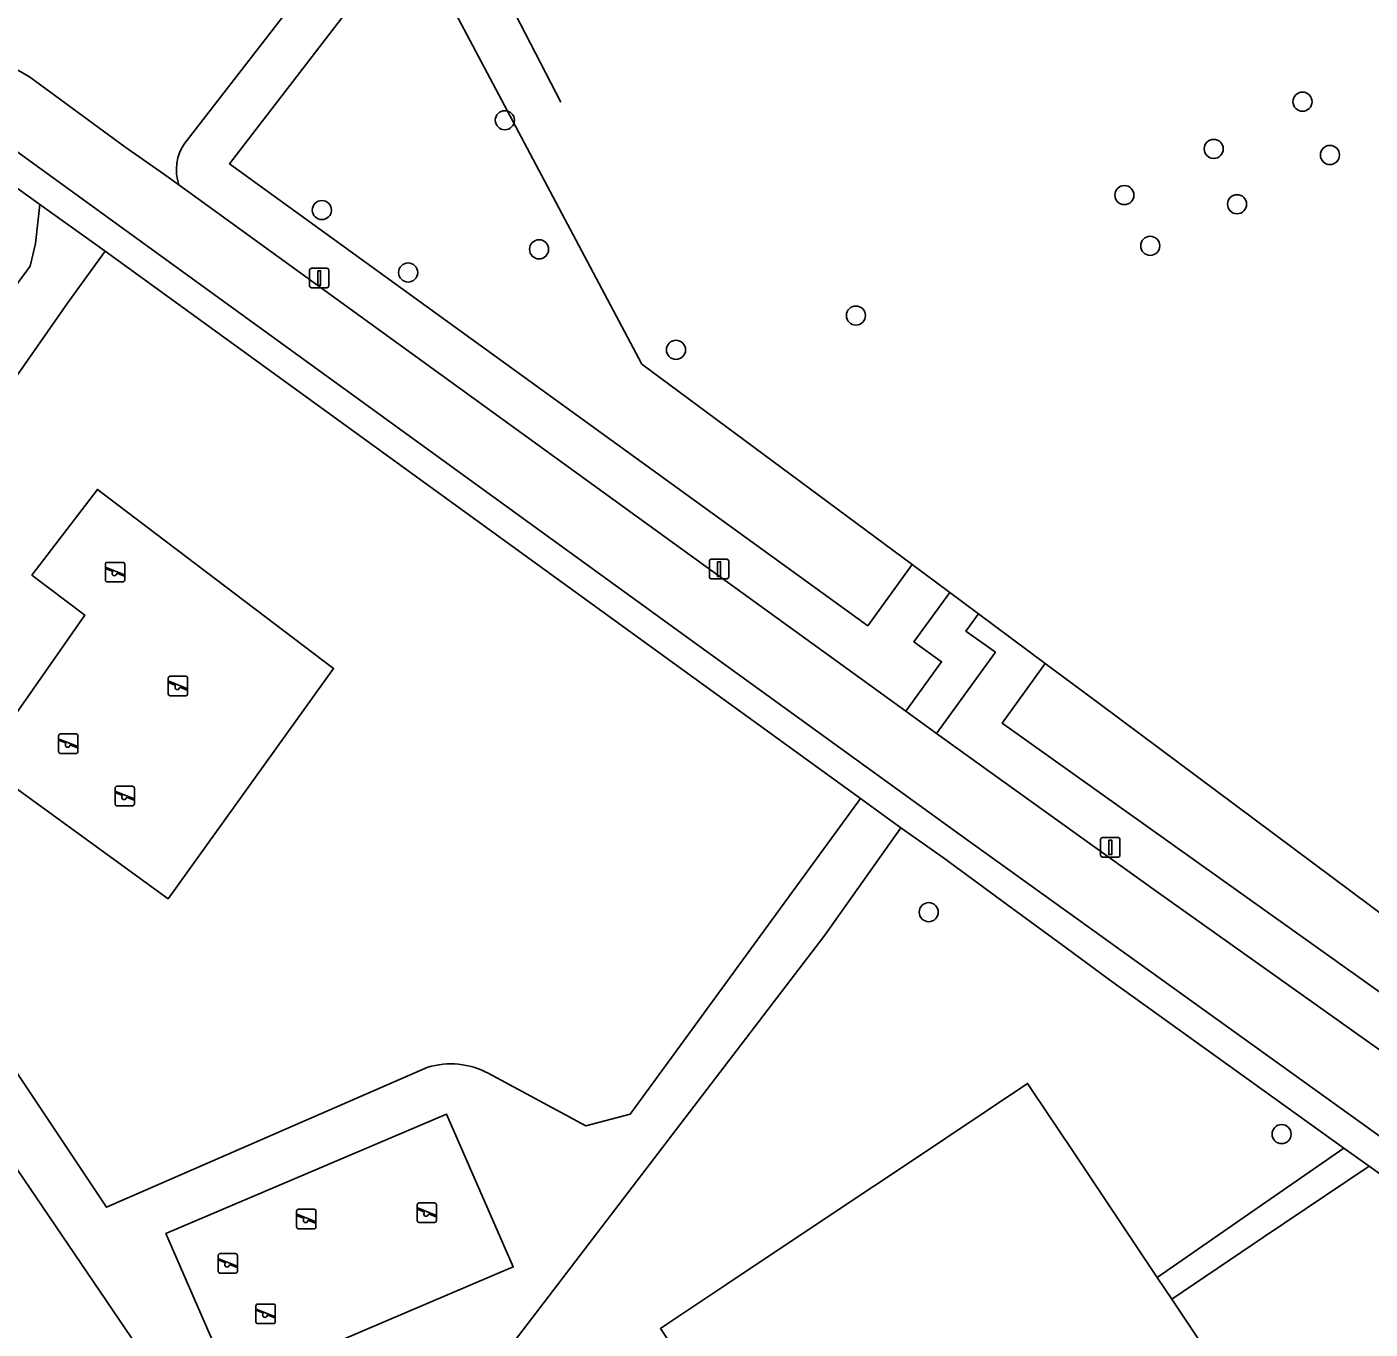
# Model space of a CAD drawing. Extents: x 159674 to 160531, y 382172 to 382904.
# Drawn here: x 159966.8 to 160035.6, y 382527.2 to 382593.8 of the extents above; entities that cross this region are included whole.
import ezdxf

# ---------------------------------------------------------------- set-up
doc = ezdxf.new("R2010")
doc.units = 0
for name, color, linetype in [('IMGEO_Boom', 7, 'Continuous'), ('IMGEO_Erf', 7, 'Continuous'), ('IMGEO_Fietspad_gesloten', 7, 'Continuous'), ('IMGEO_Groenvoorziening', 7, 'Continuous'), ('IMGEO_Hek', 7, 'Continuous'), ('IMGEO_Lichtmast', 7, 'Continuous'), ('IMGEO_Pand', 7, 'Continuous'), ('IMGEO_Speelvoorziening', 7, 'Continuous'), ('IMGEO_Terreindeel_zand', 7, 'Continuous'), ('IMGEO_Voetpad_halfverhard', 7, 'Continuous'), ('IMGEO_Voetpad_open', 7, 'Continuous')]:
    doc.layers.add(name, color=color, linetype=linetype)

msp = doc.modelspace()

# ---------------------------------------------------------------- linework, layer by layer
at = {"layer": 'IMGEO_Boom'}
for centre in [(160032.148, 382590.005), (159991.314, 382589.055), (160027.601, 382587.587), (160033.551, 382587.276), (160023.028, 382585.222), (159981.946, 382584.455), (160028.796, 382584.755), (159993.065, 382582.446), (160024.353, 382582.623), (159986.361, 382581.259), (160009.285, 382579.054), (160000.074, 382577.299), (160013.012, 382548.505), (160031.078, 382537.143)]:
    msp.add_circle(centre, 0.489, dxfattribs=at)
at = {"layer": 'IMGEO_Erf'}
msp.add_lwpolyline([(159987.625, 382596.74), (159998.32, 382576.572), (160012.158, 382566.305), (160014.085, 382564.875), (160015.556, 382563.784), (160018.977, 382561.245), (160021.814, 382559.14), (160050.522, 382537.716), (160052.445, 382536.281), (160054.378, 382538.936), (160055.599, 382540.613), (160060.131, 382546.714), (160064.26, 382552.334), (160068.989, 382558.995), (160073.24, 382564.766), (160078.977, 382572.654), (160139.025, 382655.211)], dxfattribs=at)
at = {"layer": 'IMGEO_Fietspad_gesloten'}
for points in [[(159971.861, 382587.698), (159966.98, 382591.283), (159965.343, 382592.222)], [(159965.641, 382587.946), (160000, 382563.056), (160014.622, 382552.464), (160047.21, 382529.047), (160049.355, 382532.03), (160024.648, 382549.576), (160016.688, 382555.291), (160013.417, 382557.659), (160011.839, 382558.801), (160000, 382567.372), (159974.626, 382585.74), (159973.843, 382586.307), (159971.861, 382587.698)]]:
    msp.add_lwpolyline(points, dxfattribs=at)
at = {"layer": 'IMGEO_Groenvoorziening'}
for points in [[(160014.085, 382564.875), (160012.158, 382566.305), (160009.891, 382563.175), (159977.214, 382586.83), (159987.846, 382600.641), (159986.276, 382602.536), (159974.928, 382587.889)], [(159967.008, 382581.591), (159967.282, 382582.737), (159967.51, 382584.743), (159964.799, 382586.692)], [(159974.626, 382585.74), (160000, 382567.372), (160011.839, 382558.801), (160013.669, 382561.327), (160012.257, 382562.35), (160014.085, 382564.875)], [(159990.457, 382540.258), (159995.451, 382537.566), (159997.725, 382538.163), (160000, 382541.278), (160009.525, 382554.321), (160000, 382561.222), (159970.845, 382582.345), (159968.929, 382579.689), (159964.818, 382573.826), (159956.867, 382563.016)], [(159955.725, 382566.251), (159967.008, 382581.591)], [(159988.972, 382524.66), (159977.712, 382518.595), (159954.344, 382553)], [(159957.484, 382553.587), (159966.651, 382539.81), (159970.916, 382533.399), (159987.363, 382540.566)], [(160018.073, 382539.739), (160018.349, 382539.326), (160020.338, 382536.349), (160024.709, 382529.806), (160029.382, 382533.04), (160034.271, 382536.423), (160022.267, 382545.049), (160020.045, 382546.68), (160017.06, 382548.87), (160013.763, 382551.289), (160011.589, 382552.825), (160007.698, 382547.33), (159991.344, 382525.938), (159988.972, 382524.66), (159992.335, 382517.96), (159978.289, 382508.843), (159980.046, 382506.232), (159987.989, 382510.381)], [(160005.174, 382518.349), (159999.274, 382527.182), (159999.708, 382527.471), (160002.685, 382529.46), (160008.589, 382533.404), (160011.815, 382535.559), (160018.073, 382539.739)]]:
    msp.add_lwpolyline(points, dxfattribs=at)
for points in [[(159990.026, 382598.011), (159987.846, 382600.641), (159977.214, 382586.83), (160009.891, 382563.175), (160012.158, 382566.305), (159998.32, 382576.572), (159987.625, 382596.74)], [(159982.546, 382560.986), (159974.079, 382549.192), (159964.508, 382556.128), (159969.812, 382563.711), (159967.099, 382565.766), (159970.454, 382570.153)], [(160018.977, 382561.245), (160015.556, 382563.784), (160014.917, 382562.902), (160016.424, 382561.811), (160013.417, 382557.659), (160016.688, 382555.291), (160024.648, 382549.576), (160049.355, 382532.03), (160049.733, 382532.555), (160052.445, 382536.281), (160050.522, 382537.716), (160048.808, 382535.362), (160016.765, 382558.19)], [(160018.977, 382561.245), (160016.765, 382558.19), (160048.808, 382535.362), (160050.522, 382537.716), (160021.814, 382559.14)], [(160046.298, 382527.781), (160035.555, 382535.501), (160030.156, 382531.864), (160025.451, 382528.695), (160031.388, 382519.807), (160030.964, 382519.524), (160027.973, 382517.526), (160027.284, 382517.066), (160028.729, 382514.78), (160030.117, 382512.584), (160030.328, 382510.79), (160028.033, 382508.833), (160030.233, 382505.553), (160043.699, 382524.182)]]:
    msp.add_lwpolyline(points, close=True, dxfattribs=at)
for centre, radius, start, end in [((159976.915, 382586.514), 2.416, 145.3166, 198.68457), ((159988.537, 382536.668), 4.071, 61.86312, 106.76704)]:
    msp.add_arc(centre, radius, start, end, dxfattribs=at)
at = {"layer": 'IMGEO_Hek'}
msp.add_lwpolyline([(159990.026, 382598.011), (159994.174, 382589.981)], dxfattribs=at)
at = {"layer": 'IMGEO_Lichtmast'}
for p, q in [((159981.311, 382580.577), (159981.311, 382581.377)), ((159981.311, 382581.377), (159981.311, 382580.577)), ((159981.411, 382581.477), (159982.201, 382581.477)), ((159982.201, 382581.477), (159981.411, 382581.477)), ((159982.301, 382581.377), (159982.301, 382580.577)), ((159982.301, 382580.577), (159982.301, 382581.377)), ((159982.201, 382580.477), (159981.411, 382580.477)), ((159981.411, 382580.477), (159982.201, 382580.477)), ((160001.783, 382565.675), (160001.783, 382566.475)), ((160001.783, 382566.475), (160001.783, 382565.675)), ((160001.883, 382566.575), (160002.673, 382566.575)), ((160002.673, 382566.575), (160001.883, 382566.575)), ((160002.773, 382566.475), (160002.773, 382565.675)), ((160002.773, 382565.675), (160002.773, 382566.475)), ((160002.673, 382565.575), (160001.883, 382565.575)), ((160001.883, 382565.575), (160002.673, 382565.575)), ((160021.912, 382552.326), (160022.702, 382552.326)), ((160022.702, 382552.326), (160021.912, 382552.326)), ((160021.812, 382551.426), (160021.812, 382552.226)), ((160021.812, 382552.226), (160021.812, 382551.426)), ((160022.802, 382552.226), (160022.802, 382551.426)), ((160022.802, 382551.426), (160022.802, 382552.226)), ((160022.702, 382551.326), (160021.912, 382551.326)), ((160021.912, 382551.326), (160022.702, 382551.326))]:
    msp.add_line(p, q, dxfattribs=at)
for points in [[(159981.731, 382581.352), (159981.881, 382581.352), (159981.881, 382580.602), (159981.731, 382580.602), (159981.731, 382581.352)], [(160002.203, 382566.45), (160002.353, 382566.45), (160002.353, 382565.7), (160002.203, 382565.7), (160002.203, 382566.45)], [(160022.232, 382552.201), (160022.382, 382552.201), (160022.382, 382551.451), (160022.232, 382551.451), (160022.232, 382552.201)]]:
    msp.add_lwpolyline(points, dxfattribs=at)
for centre, start, end in [((159981.411, 382581.377), 90, 180), ((159981.411, 382581.377), 90, 180), ((159982.201, 382581.377), 0, 90), ((159982.201, 382581.377), 360, 90), ((159981.411, 382580.577), 180, 270), ((159981.411, 382580.577), 180, 270), ((159982.201, 382580.577), 270, 0), ((159982.201, 382580.577), 270, 0), ((160001.883, 382566.475), 90, 180), ((160001.883, 382566.475), 90, 180), ((160002.673, 382566.475), 0, 90), ((160002.673, 382566.475), 360, 90), ((160001.883, 382565.675), 180, 270), ((160001.883, 382565.675), 180, 270), ((160002.673, 382565.675), 270, 0), ((160002.673, 382565.675), 270, 0), ((160021.912, 382552.226), 90, 180), ((160021.912, 382552.226), 90, 180), ((160022.702, 382552.226), 0, 90), ((160022.702, 382552.226), 360, 90), ((160021.912, 382551.426), 180, 270), ((160021.912, 382551.426), 180, 270), ((160022.702, 382551.426), 270, 0), ((160022.702, 382551.426), 270, 0)]:
    msp.add_arc(centre, 0.1, start, end, dxfattribs=at)
at = {"layer": 'IMGEO_Pand'}
msp.add_lwpolyline([(160025.451, 382528.695), (160024.709, 382529.806), (160020.338, 382536.349), (160018.349, 382539.326), (160018.073, 382539.739), (160011.815, 382535.559), (160008.589, 382533.404), (160002.685, 382529.46), (159999.708, 382527.471), (159999.274, 382527.182), (160005.174, 382518.349), (160005.961, 382517.17), (160010.346, 382510.606), (160012.341, 382507.62), (160012.588, 382507.249), (160013.807, 382508.064), (160020.899, 382512.801), (160023.988, 382514.864), (160024.098, 382514.938), (160027.284, 382517.066), (160027.973, 382517.526), (160030.964, 382519.524), (160031.388, 382519.807)], close=True, dxfattribs=at)
at = {"layer": 'IMGEO_Speelvoorziening'}
for p, q in [((159970.865, 382565.517), (159970.865, 382566.317)), ((159970.865, 382566.317), (159970.865, 382565.517)), ((159971.248, 382565.945), (159970.909, 382566.082)), ((159970.934, 382566.142), (159971.81, 382565.789)), ((159970.965, 382566.417), (159971.755, 382566.417)), ((159971.755, 382566.417), (159970.965, 382566.417)), ((159971.855, 382566.317), (159971.855, 382565.517)), ((159971.855, 382565.517), (159971.855, 382566.317)), ((159971.755, 382565.417), (159970.965, 382565.417)), ((159970.965, 382565.417), (159971.755, 382565.417)), ((159971.786, 382565.729), (159971.446, 382565.866)), ((159974.185, 382560.584), (159974.975, 382560.584)), ((159974.975, 382560.584), (159974.185, 382560.584)), ((159974.085, 382559.684), (159974.085, 382560.484)), ((159974.085, 382560.484), (159974.085, 382559.684)), ((159974.468, 382560.112), (159974.129, 382560.249)), ((159974.154, 382560.309), (159975.03, 382559.956)), ((159975.006, 382559.896), (159974.666, 382560.033)), ((159975.075, 382560.484), (159975.075, 382559.684)), ((159975.075, 382559.684), (159975.075, 382560.484)), ((159974.975, 382559.584), (159974.185, 382559.584)), ((159974.185, 382559.584), (159974.975, 382559.584)), ((159968.469, 382556.73), (159968.469, 382557.53)), ((159968.469, 382557.53), (159968.469, 382556.73)), ((159968.852, 382557.158), (159968.513, 382557.295)), ((159968.538, 382557.355), (159969.414, 382557.002)), ((159968.569, 382557.63), (159969.359, 382557.63)), ((159969.359, 382557.63), (159968.569, 382557.63)), ((159969.39, 382556.942), (159969.05, 382557.079)), ((159969.459, 382557.53), (159969.459, 382556.73)), ((159969.459, 382556.73), (159969.459, 382557.53)), ((159969.359, 382556.63), (159968.569, 382556.63)), ((159968.569, 382556.63), (159969.359, 382556.63)), ((159971.362, 382554.051), (159971.362, 382554.851)), ((159971.362, 382554.851), (159971.362, 382554.051)), ((159971.745, 382554.479), (159971.406, 382554.616)), ((159971.431, 382554.676), (159972.307, 382554.323)), ((159971.462, 382554.951), (159972.252, 382554.951)), ((159972.252, 382554.951), (159971.462, 382554.951)), ((159972.283, 382554.263), (159971.943, 382554.4)), ((159972.352, 382554.851), (159972.352, 382554.051)), ((159972.352, 382554.051), (159972.352, 382554.851)), ((159972.252, 382553.951), (159971.462, 382553.951)), ((159971.462, 382553.951), (159972.252, 382553.951)), ((159980.653, 382532.393), (159980.653, 382533.193)), ((159980.653, 382533.193), (159980.653, 382532.393)), ((159980.722, 382533.018), (159981.598, 382532.665)), ((159980.753, 382533.293), (159981.543, 382533.293)), ((159981.543, 382533.293), (159980.753, 382533.293)), ((159981.643, 382533.193), (159981.643, 382532.393)), ((159981.643, 382532.393), (159981.643, 382533.193)), ((159986.823, 382532.718), (159986.823, 382533.518)), ((159986.823, 382533.518), (159986.823, 382532.718)), ((159987.206, 382533.146), (159986.867, 382533.283)), ((159986.892, 382533.343), (159987.768, 382532.99)), ((159986.923, 382533.618), (159987.713, 382533.618)), ((159987.713, 382533.618), (159986.923, 382533.618)), ((159987.744, 382532.93), (159987.404, 382533.067)), ((159987.813, 382533.518), (159987.813, 382532.718)), ((159987.813, 382532.718), (159987.813, 382533.518)), ((159981.036, 382532.821), (159980.697, 382532.958)), ((159981.574, 382532.605), (159981.234, 382532.742)), ((159987.713, 382532.618), (159986.923, 382532.618)), ((159986.923, 382532.618), (159987.713, 382532.618)), ((159981.543, 382532.293), (159980.753, 382532.293)), ((159980.753, 382532.293), (159981.543, 382532.293)), ((159976.735, 382531.022), (159977.525, 382531.022)), ((159977.525, 382531.022), (159976.735, 382531.022)), ((159976.635, 382530.122), (159976.635, 382530.922)), ((159976.635, 382530.922), (159976.635, 382530.122)), ((159977.018, 382530.55), (159976.679, 382530.687)), ((159976.704, 382530.747), (159977.58, 382530.394)), ((159977.556, 382530.334), (159977.216, 382530.471)), ((159977.625, 382530.922), (159977.625, 382530.122)), ((159977.625, 382530.122), (159977.625, 382530.922)), ((159977.525, 382530.022), (159976.735, 382530.022)), ((159976.735, 382530.022), (159977.525, 382530.022)), ((159978.571, 382527.539), (159978.571, 382528.339)), ((159978.571, 382528.339), (159978.571, 382527.539)), ((159978.671, 382528.439), (159979.461, 382528.439)), ((159979.461, 382528.439), (159978.671, 382528.439)), ((159979.561, 382528.339), (159979.561, 382527.539)), ((159979.561, 382527.539), (159979.561, 382528.339)), ((159978.954, 382527.967), (159978.615, 382528.104)), ((159978.64, 382528.164), (159979.516, 382527.811)), ((159979.492, 382527.751), (159979.152, 382527.888)), ((159979.461, 382527.439), (159978.671, 382527.439)), ((159978.671, 382527.439), (159979.461, 382527.439))]:
    msp.add_line(p, q, dxfattribs=at)
for centre, radius, start, end in [((159970.965, 382566.317), 0.1, 90, 180), ((159970.965, 382566.317), 0.1, 90, 180), ((159970.922, 382566.112), 0.0327, 68.07798, 248.07798), ((159971.755, 382566.317), 0.1, 0, 90), ((159971.755, 382566.317), 0.1, 360, 90), ((159970.965, 382565.517), 0.1, 180, 270), ((159970.965, 382565.517), 0.1, 180, 270), ((159971.327, 382565.855), 0.12, 130.99278, 5.16318), ((159971.755, 382565.517), 0.1, 270, 0), ((159971.755, 382565.517), 0.1, 270, 0), ((159971.798, 382565.759), 0.0327, 248.07798, 68.07798), ((159974.185, 382560.484), 0.1, 90, 180), ((159974.185, 382560.484), 0.1, 90, 180), ((159974.975, 382560.484), 0.1, 0, 90), ((159974.975, 382560.484), 0.1, 360, 90), ((159974.142, 382560.279), 0.0327, 68.07798, 248.07798), ((159974.547, 382560.022), 0.12, 130.99278, 5.16318), ((159975.018, 382559.926), 0.0327, 248.07798, 68.07798), ((159974.185, 382559.684), 0.1, 180, 270), ((159974.185, 382559.684), 0.1, 180, 270), ((159974.975, 382559.684), 0.1, 270, 0), ((159974.975, 382559.684), 0.1, 270, 0), ((159968.569, 382557.53), 0.1, 90, 180), ((159968.569, 382557.53), 0.1, 90, 180), ((159968.526, 382557.325), 0.0327, 68.07798, 248.07798), ((159968.931, 382557.068), 0.12, 130.99278, 5.16318), ((159969.359, 382557.53), 0.1, 0, 90), ((159969.359, 382557.53), 0.1, 360, 90), ((159968.569, 382556.73), 0.1, 180, 270), ((159968.569, 382556.73), 0.1, 180, 270), ((159969.359, 382556.73), 0.1, 270, 0), ((159969.359, 382556.73), 0.1, 270, 0), ((159969.402, 382556.972), 0.0327, 248.07798, 68.07798), ((159971.462, 382554.851), 0.1, 90, 180), ((159971.462, 382554.851), 0.1, 90, 180), ((159971.419, 382554.646), 0.0327, 68.07798, 248.07798), ((159971.824, 382554.389), 0.12, 130.99278, 5.16318), ((159972.252, 382554.851), 0.1, 0, 90), ((159972.252, 382554.851), 0.1, 360, 90), ((159972.295, 382554.293), 0.0327, 248.07798, 68.07798), ((159971.462, 382554.051), 0.1, 180, 270), ((159971.462, 382554.051), 0.1, 180, 270), ((159972.252, 382554.051), 0.1, 270, 0), ((159972.252, 382554.051), 0.1, 270, 0), ((159980.753, 382533.193), 0.1, 90, 180), ((159980.753, 382533.193), 0.1, 90, 180), ((159980.71, 382532.988), 0.0327, 68.07798, 248.07798), ((159981.543, 382533.193), 0.1, 0, 90), ((159981.543, 382533.193), 0.1, 360, 90), ((159986.923, 382533.518), 0.1, 90, 180), ((159986.923, 382533.518), 0.1, 90, 180), ((159986.88, 382533.313), 0.0327, 68.07798, 248.07798), ((159987.285, 382533.056), 0.12, 130.99278, 5.16318), ((159987.713, 382533.518), 0.1, 0, 90), ((159987.713, 382533.518), 0.1, 360, 90), ((159980.753, 382532.393), 0.1, 180, 270), ((159980.753, 382532.393), 0.1, 180, 270), ((159981.115, 382532.731), 0.12, 130.99278, 5.16318), ((159981.543, 382532.393), 0.1, 270, 0), ((159981.543, 382532.393), 0.1, 270, 0), ((159981.586, 382532.635), 0.0327, 248.07798, 68.07798), ((159986.923, 382532.718), 0.1, 180, 270), ((159986.923, 382532.718), 0.1, 180, 270), ((159987.713, 382532.718), 0.1, 270, 0), ((159987.713, 382532.718), 0.1, 270, 0), ((159987.756, 382532.96), 0.0327, 248.07798, 68.07798), ((159976.735, 382530.922), 0.1, 90, 180), ((159976.735, 382530.922), 0.1, 90, 180), ((159977.525, 382530.922), 0.1, 0, 90), ((159977.525, 382530.922), 0.1, 360, 90), ((159976.692, 382530.717), 0.0327, 68.07798, 248.07798), ((159977.097, 382530.46), 0.12, 130.99278, 5.16318), ((159977.568, 382530.364), 0.0327, 248.07798, 68.07798), ((159976.735, 382530.122), 0.1, 180, 270), ((159976.735, 382530.122), 0.1, 180, 270), ((159977.525, 382530.122), 0.1, 270, 0), ((159977.525, 382530.122), 0.1, 270, 0), ((159978.671, 382528.339), 0.1, 90, 180), ((159978.671, 382528.339), 0.1, 90, 180), ((159979.461, 382528.339), 0.1, 0, 90), ((159979.461, 382528.339), 0.1, 360, 90), ((159978.671, 382527.539), 0.1, 180, 270), ((159978.671, 382527.539), 0.1, 180, 270), ((159978.628, 382528.134), 0.0327, 68.07798, 248.07798), ((159979.033, 382527.877), 0.12, 130.99278, 5.16318), ((159979.461, 382527.539), 0.1, 270, 0), ((159979.461, 382527.539), 0.1, 270, 0), ((159979.504, 382527.781), 0.0327, 248.07798, 68.07798)]:
    msp.add_arc(centre, radius, start, end, dxfattribs=at)
at = {"layer": 'IMGEO_Terreindeel_zand'}
for points in [[(159964.508, 382556.128), (159974.079, 382549.192), (159982.546, 382560.986), (159970.454, 382570.153), (159967.099, 382565.766), (159969.812, 382563.711)], [(159977.369, 382524.228), (159991.741, 382530.342), (159988.333, 382538.164), (159973.961, 382532.05)]]:
    msp.add_lwpolyline(points, close=True, dxfattribs=at)
at = {"layer": 'IMGEO_Voetpad_halfverhard'}
for points in [[(159974.928, 382587.889), (159986.276, 382602.536), (160000, 382609.808), (160030.672, 382626.059), (160031.749, 382626.63), (160037.49, 382629.672), (160038.7, 382630.313), (160049.526, 382636.049), (160050.689, 382636.665), (160059.89, 382641.541), (160069.24, 382646.495), (160071.154, 382647.509), (160116.793, 382671.69)], [(159965.343, 382592.222), (159966.98, 382591.283), (159971.861, 382587.698), (159973.843, 382586.307), (159974.626, 382585.74)], [(159956.867, 382563.016), (159964.818, 382573.826), (159968.929, 382579.689), (159970.845, 382582.345), (159967.51, 382584.743), (159967.282, 382582.737), (159967.008, 382581.591), (159955.725, 382566.251)], [(160007.698, 382547.33), (160011.589, 382552.825), (160009.525, 382554.321), (160000, 382541.278), (159997.725, 382538.163), (159995.451, 382537.566), (159990.457, 382540.258)], [(159954.344, 382553), (159977.712, 382518.595), (159988.972, 382524.66), (159991.344, 382525.938), (160007.698, 382547.33)], [(159987.363, 382540.566), (159970.916, 382533.399), (159966.651, 382539.81), (159957.484, 382553.587)]]:
    msp.add_lwpolyline(points, dxfattribs=at)
msp.add_lwpolyline([(159991.741, 382530.342), (159977.369, 382524.228), (159973.961, 382532.05), (159988.333, 382538.164)], close=True, dxfattribs=at)
for centre, radius, start, end in [((159976.915, 382586.514), 2.416, 145.3166, 198.68457), ((159988.537, 382536.668), 4.071, 61.86312, 106.76704)]:
    msp.add_arc(centre, radius, start, end, dxfattribs=at)
at = {"layer": 'IMGEO_Voetpad_open'}
msp.add_lwpolyline([(159964.799, 382586.692), (159967.51, 382584.743), (159970.845, 382582.345), (160000, 382561.222), (160009.525, 382554.321), (160011.589, 382552.825), (160013.763, 382551.289), (160017.06, 382548.87), (160020.045, 382546.68), (160022.267, 382545.049), (160034.271, 382536.423), (160035.555, 382535.501), (160046.298, 382527.781), (160047.21, 382529.047), (160014.622, 382552.464), (160000, 382563.056), (159965.641, 382587.946)], dxfattribs=at)
for points in [[(160014.917, 382562.902), (160015.556, 382563.784), (160014.085, 382564.875), (160012.257, 382562.35), (160013.669, 382561.327), (160011.839, 382558.801), (160013.417, 382557.659), (160016.424, 382561.811)], [(160035.555, 382535.501), (160034.271, 382536.423), (160029.382, 382533.04), (160024.709, 382529.806), (160025.451, 382528.695), (160030.156, 382531.864)]]:
    msp.add_lwpolyline(points, close=True, dxfattribs=at)

doc.saveas('drawing.dxf')
